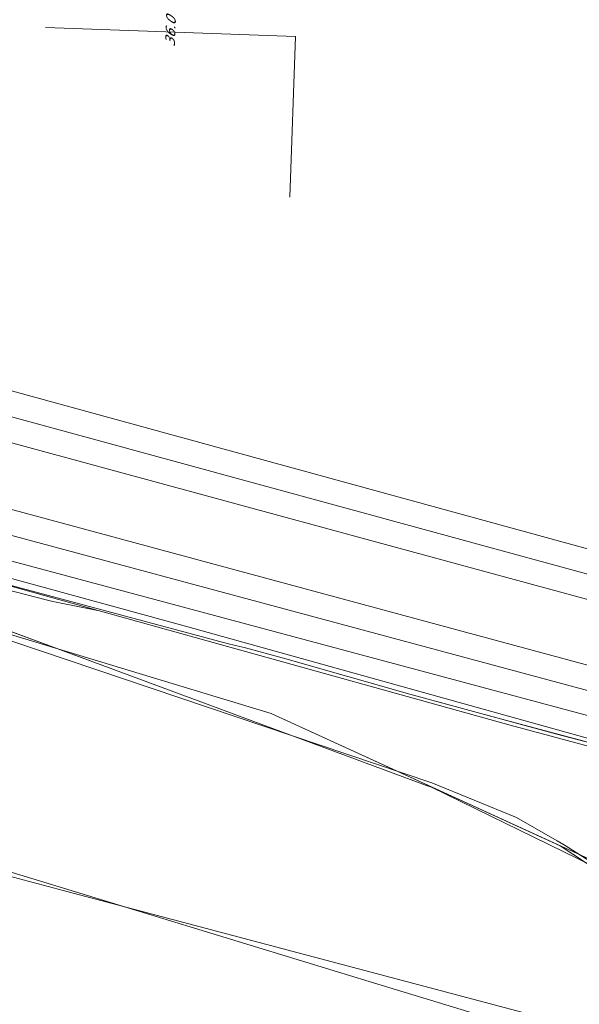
# Model space of a CAD drawing. Header units: metres. Extents: x 124576 to 133557, y 395865 to 402386.
# Tile 405 of 447: x 132927 to 133007, y 400795 to 400937. Entities that reach past the tile are written whole.
import ezdxf
from ezdxf.enums import TextEntityAlignment as Align

# ---------------------------------------------------------------- set-up
doc = ezdxf.new("R2010")
doc.units = ezdxf.units.M
doc.header["$MEASUREMENT"] = 0
for name, color, linetype, lineweight, true_color in [('LG_Datatransport_Ziggo_BV', 3, 'Continuous', 13, 0x00ff00), ('LG_Gas_Hoge_Druk_Enexis_Netbeheer_BV', 7, 'Continuous', 13, 0xff9b00), ('LG_Hoog_Spanning_Tennet_Tso', 1, 'Continuous', 13, 0xff0000), ('LG_Laag_Spanning_Enexis_Netbeheer_BV', 7, 'Continuous', 13, 0x960000), ('LG_Midden_Spanning_Enexis_Netbeheer_BV', 7, 'Continuous', 13, 0xd20000), ('LG_Riool_Vrij_Verval_Gemeente_Tilburg_Ruimtelijke_Uitvoering', 7, 'Continuous', 13, 0xca00a0), ('MV_Datatransport_lijn', 3, 'Continuous', 0, 0x00ff00)]:
    doc.layers.add(name, color=color, linetype=linetype, lineweight=lineweight, true_color=true_color)
doc.layers.add('MV_Datatransport', color=7, linetype='Continuous', lineweight=0)
doc.styles.add('Klic_Annotatie', font='verdanai.ttf', dxfattribs={"oblique": 20, "height": 1.4})

msp = doc.modelspace()

# ---------------------------------------------------------------- linework, layer by layer
at = {"layer": 'LG_Datatransport_Ziggo_BV', "flags": 128}
for points in [[(133011.67, 400831.79), (132994.46, 400836.37), (132982.68, 400839.58), (132964.84, 400844.67), (132959.04, 400846.23), (132956.62, 400846.8), (132918.38, 400857.09), (132916.25, 400857.84), (132911.52, 400858.94), (132887.37, 400865.81), (132863.24, 400871.78), (132862.56, 400872.73), (132861.99, 400892.23), (132861.09, 400903.43), (132860.25, 400911)], [(133011.67, 400831.79), (132994.46, 400836.37), (132982.68, 400839.58), (132964.84, 400844.67), (132959.04, 400846.23), (132956.62, 400846.8), (132918.38, 400857.09), (132916.25, 400857.84), (132911.52, 400858.94), (132887.37, 400865.81), (132864.9, 400871.32), (132863.24, 400871.78), (132862.56, 400872.73), (132861.99, 400892.23), (132861.83, 400894.3), (132861.08, 400911)], [(133011.67, 400831.79), (132994.46, 400836.37), (132982.68, 400839.58), (132964.84, 400844.67), (132959.04, 400846.23), (132956.62, 400846.8), (132918.38, 400857.09), (132916.25, 400857.84), (132911.52, 400858.94), (132887.37, 400865.81), (132864.9, 400871.32), (132863.24, 400871.78), (132862.56, 400872.73), (132861.99, 400892.23), (132861.83, 400894.3), (132861.08, 400911)], [(133011.67, 400831.79), (132994.46, 400836.37), (132982.68, 400839.58), (132964.84, 400844.67), (132959.04, 400846.23), (132956.62, 400846.8), (132918.38, 400857.09), (132916.25, 400857.84), (132911.52, 400858.94), (132887.37, 400865.81), (132864.9, 400871.32), (132863.24, 400871.78), (132862.56, 400872.73), (132861.99, 400892.23), (132861.83, 400894.3), (132861.08, 400911)], [(133011.67, 400831.79), (132994.46, 400836.37), (132982.68, 400839.58), (132964.84, 400844.67), (132959.04, 400846.23), (132956.62, 400846.8), (132918.38, 400857.09), (132916.25, 400857.84), (132911.52, 400858.94), (132887.37, 400865.81), (132864.9, 400871.32), (132863.24, 400871.78), (132862.56, 400872.73), (132861.99, 400892.23), (132861.83, 400894.3), (132861.08, 400911)], [(132763.86, 400892.97), (132816.15, 400881.23), (132919.41, 400849.94), (132962.76, 400836.8), (133016.86, 400812.05), (133047.32, 400791.35), (133048.19, 400790.54), (133051.62, 400786.74), (133052.19, 400786.24), (133052.86, 400785.88), (133053.62, 400785.69), (133133.53, 400771.22), (133134.05, 400771.05), (133134.72, 400770.58), (133135.16, 400769.89), (133141.88, 400752.64), (133142.38, 400751.98), (133142.83, 400751.64), (133143.34, 400751.41), (133230.88, 400723.61), (133281, 400709.5)], [(132959.04, 400846.23), (132956.62, 400846.8), (132918.38, 400857.09), (132916.25, 400857.84)], [(132959.04, 400846.23), (132956.62, 400846.8), (132918.38, 400857.09), (132916.25, 400857.84)], [(132959.04, 400846.23), (132956.62, 400846.8), (132918.38, 400857.09), (132916.25, 400857.84)], [(132959.04, 400846.23), (132956.62, 400846.8), (132918.38, 400857.09), (132916.25, 400857.84)], [(132959.04, 400846.23), (132956.62, 400846.8), (132918.38, 400857.09), (132916.25, 400857.84)], [(132959.04, 400846.23), (132956.62, 400846.8), (132918.38, 400857.09), (132916.25, 400857.84)], [(132959.04, 400846.23), (132956.62, 400846.8), (132918.38, 400857.09), (132916.25, 400857.84)], [(132919.41, 400849.94), (132962.76, 400836.8), (133016.86, 400812.05), (133047.32, 400791.35), (133048.19, 400790.54), (133051.62, 400786.74), (133052.19, 400786.24), (133052.86, 400785.88), (133053.62, 400785.69), (133133.53, 400771.22), (133134.05, 400771.05), (133134.72, 400770.58), (133135.16, 400769.89), (133141.88, 400752.64), (133142.38, 400751.98), (133142.83, 400751.64), (133143.34, 400751.41), (133230.88, 400723.61), (133281, 400709.5)], [(133281, 400758.66), (133279.69, 400758.96), (133262.21, 400763.46), (133179.83, 400786.07), (133168.27, 400789.53), (133157.61, 400792.14), (133053.3, 400818.42), (133049.7, 400820.03), (133044.8, 400823.23), (133033.39, 400826.39), (133023.9, 400828.8), (133019.98, 400830.03), (133011.67, 400831.79), (133003.81, 400833.85), (132982.68, 400839.58), (132964.84, 400844.67), (132959.04, 400846.23)], [(133044.8, 400823.23), (133033.39, 400826.39), (133023.9, 400828.8), (133019.98, 400830.03), (133011.67, 400831.79), (133003.81, 400833.85), (132982.68, 400839.58), (132964.84, 400844.67), (132959.04, 400846.23)], [(133044.8, 400823.23), (133033.39, 400826.39), (133023.9, 400828.8), (133019.98, 400830.03), (133011.67, 400831.79), (133003.81, 400833.85), (132982.68, 400839.58), (132964.84, 400844.67), (132959.04, 400846.23)], [(133044.8, 400823.23), (133033.39, 400826.39), (133023.9, 400828.8), (133019.98, 400830.03), (133011.67, 400831.79), (133003.81, 400833.85), (132982.68, 400839.58), (132964.84, 400844.67), (132959.04, 400846.23)], [(133044.8, 400823.23), (133033.39, 400826.39), (133023.9, 400828.8), (133019.98, 400830.03), (133011.67, 400831.79), (133003.81, 400833.85), (132982.68, 400839.58), (132964.84, 400844.67), (132959.04, 400846.23)], [(133044.8, 400823.23), (133033.39, 400826.39), (133023.9, 400828.8), (133019.98, 400830.03), (133011.67, 400831.79), (133003.81, 400833.85), (132982.68, 400839.58), (132964.84, 400844.67), (132959.04, 400846.23)], [(133044.8, 400823.23), (133033.39, 400826.39), (133023.9, 400828.8), (133019.98, 400830.03), (133011.67, 400831.79), (133003.81, 400833.85), (132982.68, 400839.58), (132964.84, 400844.67), (132959.04, 400846.23)]]:
    msp.add_lwpolyline(points, dxfattribs=at)
at = {"layer": 'LG_Gas_Hoge_Druk_Enexis_Netbeheer_BV', "flags": 128}
msp.add_lwpolyline([(133058.78, 400774.26), (133056.99, 400774.73), (133036.52, 400780.12), (132978.58, 400797.77), (132903.2, 400820.75), (132900.88, 400821.45), (132899.62, 400821.77), (132892.02, 400823.23), (132890.74, 400823.47), (132884.87, 400824.61), (132883.59, 400824.86), (132877.79, 400825.97), (132876.5, 400826.14), (132869.08, 400826.74), (132867.79, 400826.8), (132861.83, 400826.91), (132861.19, 400827.57), (132862.23, 400886.64), (132862.25, 400887.94), (132862.51, 400911)], dxfattribs=at)
at = {"layer": 'LG_Hoog_Spanning_Tennet_Tso'}
for p, q in [((132812.23, 400910.37), (133062.15, 400842.08)), ((132823.94, 400911), (133063.05, 400845.41)), ((132811.26, 400906.8), (133061.25, 400838.75)), ((132808.78, 400897.63), (133058.89, 400830.06)), ((132807.82, 400894.06), (133057.99, 400826.73)), ((132806.85, 400890.49), (133057.08, 400823.4))]:
    msp.add_line(p, q, dxfattribs=at)
at = {"layer": 'LG_Laag_Spanning_Enexis_Netbeheer_BV'}
msp.add_line((132939.45, 400843.35), (132862.8, 400871.74), dxfattribs=at)
msp.add_line((132939.45, 400843.35), (132862.8, 400871.74), dxfattribs=at)
at = {"layer": 'LG_Laag_Spanning_Enexis_Netbeheer_BV', "flags": 128}
for points in [[(132985.81, 400826.22), (132984.93, 400826.5), (132939.45, 400843.35), (132862.8, 400871.74)], [(133038.95, 400811.47), (133037.94, 400811.55), (133037.81, 400809.43), (133037.54, 400805.5), (133037.49, 400804.71), (133038.09, 400804.01), (133040.78, 400803.83), (133041.39, 400803.14), (133040.88, 400795.61), (133040.26, 400795.28), (133038.5, 400796.24), (133037.38, 400796.9), (133010.04, 400814.27), (133008.91, 400814.91), (132985.81, 400826.22), (132984.93, 400826.5), (132939.45, 400843.35)], [(132985.81, 400826.22), (132984.93, 400826.5), (132939.45, 400843.35)], [(133038.85, 400810.02), (133038.5, 400810.04), (133037.81, 400809.43), (133037.54, 400805.5), (133037.49, 400804.71), (133038.09, 400804.01), (133040.78, 400803.83), (133041.39, 400803.14), (133040.88, 400795.61), (133040.26, 400795.28), (133038.5, 400796.24), (133037.38, 400796.9), (133010.04, 400814.27), (133008.91, 400814.91), (132985.81, 400826.22)], [(133037.81, 400809.43), (133037.54, 400805.5), (133037.49, 400804.71), (133038.09, 400804.01), (133040.78, 400803.83), (133041.39, 400803.14), (133040.88, 400795.61), (133040.26, 400795.28), (133038.5, 400796.24), (133037.38, 400796.9), (133010.04, 400814.27), (133008.91, 400814.91), (132985.81, 400826.22)]]:
    msp.add_lwpolyline(points, dxfattribs=at)
at = {"layer": 'LG_Midden_Spanning_Enexis_Netbeheer_BV', "flags": 128}
for points in [[(133021.48, 400828.59), (132999.04, 400834.59), (132997.11, 400835.11), (132937.89, 400851.61), (132863.07, 400872.45), (132862.03, 400873.71), (132861.91, 400875.15), (132861.84, 400877.14), (132861.85, 400878.95), (132861.88, 400882.39), (132861.87, 400884.39), (132860.78, 400898.51), (132860.45, 400902.75), (132860.38, 400903.61)], [(133021.48, 400828.59), (132999.04, 400834.59), (132997.11, 400835.11), (132937.89, 400851.61), (132863.07, 400872.45), (132862.03, 400873.71), (132861.91, 400875.15), (132861.84, 400877.14), (132861.85, 400878.95), (132861.88, 400882.39), (132861.87, 400884.39), (132860.78, 400898.51), (132860.45, 400902.75), (132860.38, 400903.61)], [(133021.48, 400828.59), (132999.04, 400834.59), (132997.11, 400835.11), (132937.89, 400851.61), (132863.07, 400872.45), (132862.03, 400873.71), (132861.91, 400875.15), (132861.84, 400877.14), (132861.85, 400878.95), (132861.88, 400882.39), (132861.87, 400884.39), (132860.78, 400898.51), (132860.45, 400902.75), (132860.38, 400903.61)], [(133021.48, 400828.59), (132999.04, 400834.59), (132997.11, 400835.11), (132937.89, 400851.61), (132863.07, 400872.45), (132862.03, 400873.71), (132861.91, 400875.15), (132861.84, 400877.14), (132861.85, 400878.95), (132861.88, 400882.39), (132861.87, 400884.39), (132860.78, 400898.51), (132860.45, 400902.75), (132860.38, 400903.61)], [(133021.48, 400828.59), (132999.04, 400834.59), (132997.11, 400835.11), (132937.89, 400851.61), (132863.07, 400872.45), (132862.03, 400873.71), (132861.91, 400875.15), (132861.84, 400877.14), (132861.85, 400878.95), (132861.88, 400882.39), (132861.87, 400884.39), (132860.78, 400898.51), (132860.45, 400902.75), (132860.38, 400903.61)], [(133021.48, 400828.59), (132999.04, 400834.59), (132997.11, 400835.11), (132937.89, 400851.61), (132863.07, 400872.45), (132862.03, 400873.71), (132861.91, 400875.15), (132861.84, 400877.14), (132861.85, 400878.95), (132861.88, 400882.39), (132861.87, 400884.39), (132860.78, 400898.51), (132860.45, 400902.75), (132860.38, 400903.61)], [(133021.48, 400828.59), (132999.04, 400834.59), (132997.11, 400835.11), (132937.89, 400851.61), (132863.07, 400872.45), (132862.03, 400873.71), (132861.91, 400875.15), (132861.84, 400877.14), (132861.85, 400878.95), (132861.88, 400882.39), (132861.87, 400884.39), (132860.78, 400898.51), (132860.45, 400902.75), (132860.38, 400903.61)], [(133021.48, 400828.59), (132999.04, 400834.59), (132997.11, 400835.11), (132937.89, 400851.61), (132863.07, 400872.45), (132862.03, 400873.71), (132861.91, 400875.15), (132861.84, 400877.14), (132861.85, 400878.95), (132861.88, 400882.39), (132861.87, 400884.39), (132860.78, 400898.51), (132860.45, 400902.75), (132860.38, 400903.61)], [(132863.4, 400903.67), (132863.35, 400901.69), (132862.68, 400877.67), (132862.51, 400869.91), (132863.9, 400867.93), (132864.06, 400867.88), (132865.08, 400867.54), (132985.82, 400826.85), (132998.02, 400821.87), (133003.87, 400818.51), (133004.98, 400817.84), (133024.14, 400805.67), (133040.29, 400795.41), (133040.88, 400795.71), (133041.4, 400803.25), (133041.42, 400803.58), (133042.11, 400804.19), (133046.1, 400803.91), (133046.8, 400804.52), (133046.89, 400805.91), (133046.96, 400806.91), (133046.36, 400807.6), (133046.01, 400807.62)], [(133038.64, 400806.93), (133037.94, 400806.98), (133037.62, 400806.7), (133037.52, 400805.15), (133038.12, 400804.46), (133040.81, 400804.28), (133041.42, 400803.58), (133041.4, 400803.25), (133040.88, 400795.71), (133040.29, 400795.41), (133024.14, 400805.67), (133004.98, 400817.84), (133003.87, 400818.51), (132998.02, 400821.87), (132985.82, 400826.85), (132865.08, 400867.54), (132864.06, 400867.88), (132863.9, 400867.93), (132862.51, 400869.91), (132862.68, 400877.67)], [(132937.89, 400851.61), (132863.07, 400872.45), (132862.03, 400873.71)], [(132866.26, 400872.48), (132871.02, 400871.11), (132950.78, 400849.27), (133031.07, 400826.9)], [(132866.26, 400872.48), (132871.02, 400871.11), (132950.78, 400849.27), (133031.07, 400826.9)], [(133024.14, 400805.67), (133004.98, 400817.84), (133003.87, 400818.51), (132998.02, 400821.87), (132985.82, 400826.85), (132865.08, 400867.54)], [(132911.47, 400858.02), (132930.41, 400853.14), (132931.38, 400852.92), (132937.83, 400851.63), (132937.89, 400851.61), (132997.11, 400835.11), (132999.04, 400834.59), (133021.48, 400828.59)], [(133021.48, 400828.59), (132999.04, 400834.59), (132997.11, 400835.11), (132937.89, 400851.61), (132937.83, 400851.63), (132931.38, 400852.92), (132930.41, 400853.14), (132911.47, 400858.02)], [(133021.48, 400828.59), (132999.04, 400834.59), (132997.11, 400835.11), (132937.89, 400851.61), (132937.83, 400851.63), (132931.38, 400852.92), (132930.41, 400853.14), (132911.47, 400858.02)], [(133021.48, 400828.59), (132999.04, 400834.59), (132997.11, 400835.11), (132937.89, 400851.61), (132937.83, 400851.63), (132931.38, 400852.92), (132930.41, 400853.14), (132911.47, 400858.02)], [(132911.47, 400858.02), (132930.41, 400853.14), (132931.38, 400852.92), (132937.83, 400851.63), (132937.89, 400851.61)], [(133023.31, 400828.11), (133021.48, 400828.59), (132999.04, 400834.59), (132997.11, 400835.11), (132937.89, 400851.61)], [(132919.41, 400849.94), (132962.76, 400836.8), (133004.29, 400817.8)], [(132919.41, 400849.94), (132962.76, 400836.8), (133004.29, 400817.8)], [(133004.29, 400817.8), (133013.65, 400811.62), (133023.63, 400805.28), (133049.46, 400788.87), (133050.44, 400788.04), (133051.62, 400786.74), (133052.86, 400785.88)], [(133004.29, 400817.8), (133013.65, 400811.62), (133023.63, 400805.28)]]:
    msp.add_lwpolyline(points, dxfattribs=at)
at = {"layer": 'LG_Riool_Vrij_Verval_Gemeente_Tilburg_Ruimtelijke_Uitvoering'}
for p, q in [((132877.25, 400826.11), (132932.84, 400811.37)), ((132993.38, 400795.33), (132932.84, 400811.37)), ((133055.92, 400778.75), (132993.38, 400795.33))]:
    msp.add_line(p, q, dxfattribs=at)
at = {"layer": 'MV_Datatransport_lijn'}
for p, q in [((132930.31, 400935.38), (132966.25, 400934.09)), ((132966.25, 400934.09), (132965.42, 400911)), ((132966.25, 400934.09), (132965.42, 400911))]:
    msp.add_line(p, q, dxfattribs=at)

# ---------------------------------------------------------------- texts
at = {"layer": 'MV_Datatransport', "style": 'Klic_Annotatie', "oblique": 20}
msp.add_text('36.0', height=1.4, rotation=88, dxfattribs=at).set_placement((132948.28, 400934.73), align=Align.MIDDLE_CENTER)

doc.saveas('drawing.dxf')
